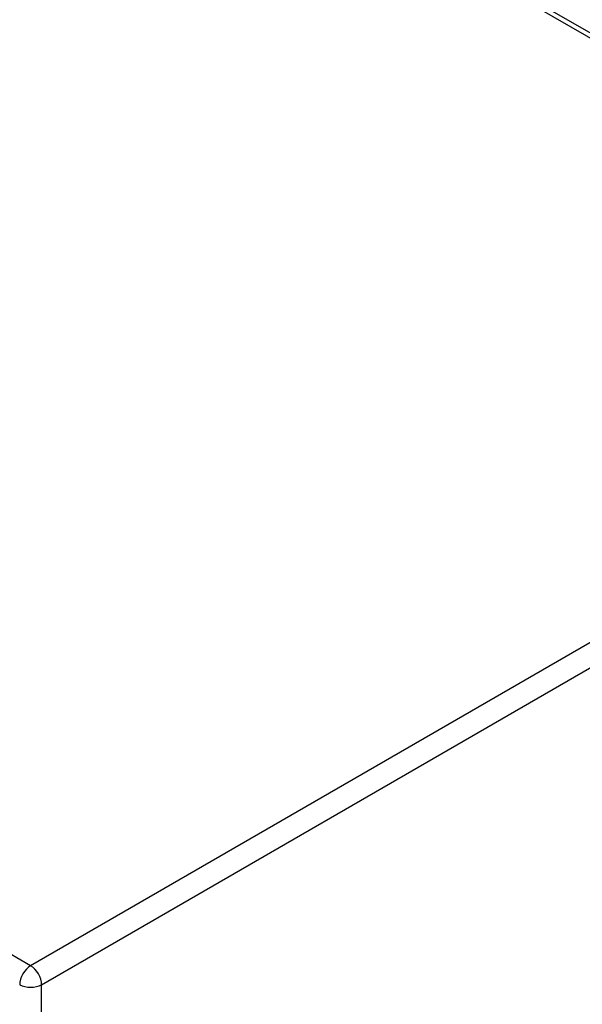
# Model space of a CAD drawing. Header units: inches. Extents: x 19 to 446, y 48 to 210.
# Tile 273 of 280: x 438.57 to 442.17, y 170.06 to 176.36. Entities that reach past the tile are written whole.
import ezdxf

# ---------------------------------------------------------------- set-up
doc = ezdxf.new("R2010")
doc.units = ezdxf.units.IN
doc.header["$MEASUREMENT"] = 0
doc.layers.add('Visible Edges(ANSI)', color=7, linetype='Continuous', lineweight=25)
doc.layers.add('Visible Tangent Edges(ANSI)', color=7, linetype='Continuous', lineweight=25)

msp = doc.modelspace()

# ---------------------------------------------------------------- linework, layer by layer
at = {"layer": 'Visible Edges(ANSI)'}
msp.add_line((416.0571, 191.3785), (444.6224, 174.8862), dxfattribs=at)
at = {"layer": 'Visible Tangent Edges(ANSI)'}
for p, q in [((444.6224, 174.8528), (416.0076, 191.3736)), ((438.635, 170.3063), (409.0765, 187.3719)), ((445.5661, 174.308), (438.635, 170.3063)), ((438.705, 170.1851), (445.6361, 174.1867)), ((438.705, 169.5523), (438.705, 170.1851))]:
    msp.add_line(p, q, dxfattribs=at)
for major_axis, start_param, end_param in [((0.0495, 0.0857), 0.785398, 2.356194), ((-0.0495, 0.0857), 3.926991, 5.497787), ((-0.099, 0), 0.785398, 2.356194)]:
    msp.add_ellipse((438.635, 170.2255), major_axis=major_axis, ratio=0.57735, start_param=start_param, end_param=end_param, dxfattribs=at)

doc.saveas('drawing.dxf')
